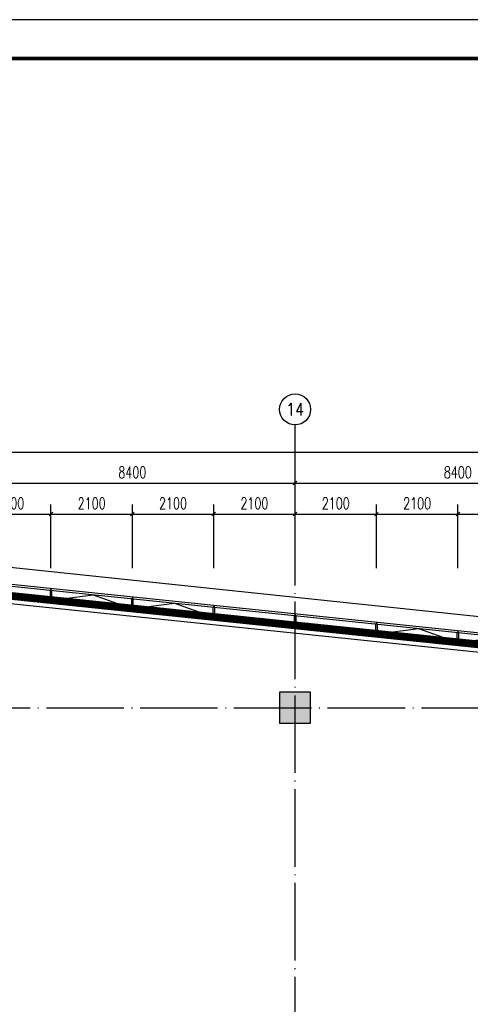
# Model space of a CAD drawing. Extents: x 797781 to 1255204, y 21234 to 1024248.
# Tile 317 of 656: x 965000 to 976630, y 287671 to 313078. Entities that reach past the tile are written whole.
import ezdxf
from ezdxf.enums import TextEntityAlignment as Align

# ---------------------------------------------------------------- set-up
doc = ezdxf.new("R2010")
doc.units = 0
doc.header["$LTSCALE"] = 1000
doc.header["$MEASUREMENT"] = 0
doc.linetypes.add('230303生产综合楼-平面图_t8$0$DOTE', pattern=[2.42, 2, -0.2, 0.02, -0.2])
doc.linetypes.add('__DASH', pattern=[0.35, 0.25, -0.1])
for name, color, linetype in [('230303生产综合楼-平面图_t8$0$3T_WOOD', 21, 'Continuous'), ('230303生产综合楼-平面图_t8$0$AXIS', 3, 'Continuous'), ('230303生产综合楼-平面图_t8$0$AXIS_TEXT', 7, 'Continuous'), ('230303生产综合楼-平面图_t8$0$COLUMN', 40, 'Continuous'), ('230303生产综合楼-平面图_t8$0$CURTWALL', 4, 'Continuous'), ('230303生产综合楼-平面图_t8$0$DOTE', 1, '230303生产综合楼-平面图_t8$0$DOTE'), ('230303生产综合楼-平面图_t8$0$PUB_HATCH', 8, 'Continuous'), ('230303生产综合楼-平面图_t8$0$PUB_TITLE', 4, 'Continuous'), ('230303生产综合楼-平面图_t8$0$看线', 115, 'Continuous'), ('AXIS_TEXT', 7, 'Continuous'), ('PUB_HATCH', 8, 'Continuous')]:
    doc.layers.add(name, color=color, linetype=linetype)
doc.styles.add('230303生产综合楼-平面图_t8$0$_TCH_AXIS', font='COMPLEX', dxfattribs={"bigfont": 'GBCBIG'})
doc.styles.add('230303生产综合楼-平面图_T8$0$_TCH_DIM_T3', font='SIMPLEX', dxfattribs={"width": 0.705882, "bigfont": 'GBCBIG'})
doc.styles.add('COMPLEX', font='COMPLEX')
doc.dimstyles.new('230303生产综合楼-平面图_T8$0$_TCH_ARCH&&100', dxfattribs={"dimtxt": 297.5, "dimasz": 100, "dimexe": 250, "dimexo": 300, "dimgap": 126.25, "dimtad": 1, "dimdec": 0, "dimzin": 0, "dimdsep": 46, "dimtxsty": '230303生产综合楼-平面图_T8$0$_TCH_DIM_T3', "dimblk": '230303生产综合楼-平面图_t8$0$_ArchTick', "dimcen": 0.09, "dimclrt": 7, "dimazin": 2, "dimtfac": 1, "dimtdec": 0, "dimtix": 1, "dimtmove": 2, "dimatfit": 3, "dimfxl": 1, "dimtolj": 1, "dimtzin": 0, "dimarcsym": 0})

# ---------------------------------------------------------------- blocks, each defined once
blk = doc.blocks.new('AQ2')
at = {"color": 6, "linetype": '__DASH', "ltscale": 4, "const_width": 200}
blk.add_lwpolyline([(1032885, 289423), (1032885, 292423), (1100420, 292423), (1119335, 290462)], dxfattribs=at)
blk = doc.blocks.new('230303生产综合楼-平面图_t8$0$2WLGJ')
at = {"layer": '230303生产综合楼-平面图_t8$0$3T_WOOD'}
for points in [[(1093260, 97930), (1093310, 97924), (1093310, 98176), (1093260, 98181)], [(1095360, 97712), (1095410, 97707), (1095410, 97958), (1095360, 97963)], [(1097460, 97494), (1097510, 97489), (1097510, 97740), (1097460, 97745)], [(1099560, 97277), (1099610, 97272), (1099610, 97523), (1099560, 97529)], [(1101660, 97059), (1101710, 97053), (1101710, 97305), (1101660, 97310)], [(1103760, 96841), (1103810, 96836), (1103810, 97087), (1103760, 97092)]]:
    blk.add_lwpolyline(points, close=True, dxfattribs=at)
for points in [[(1093285, 98229), (1093285, 98178)], [(1095385, 98011), (1095385, 97961)], [(1097485, 97793), (1097485, 97743)], [(1099585, 97576), (1099585, 97526)], [(1101685, 97358), (1101685, 97307)], [(1103785, 97140), (1103785, 97090)]]:
    blk.add_lwpolyline(points, dxfattribs=at)
blk = doc.blocks.new('230303生产综合楼-平面图_t8$0$_ArchTick')
at = {"color": 0, "linetype": 'ByBlock', "const_width": 0.3}
blk.add_lwpolyline([(-0.5, -0.5), (0.5, 0.5)], dxfattribs=at)
blk = doc.blocks.new('*D5899')
at = {"layer": '230303生产综合楼-平面图_t8$0$AXIS', "color": 0, "lineweight": -2, "transparency": 16777216}
for p, q in [((963708, 298922), (963708, 300572)), ((965808, 298922), (965808, 300572)), ((963708, 300322), (965808, 300322))]:
    blk.add_line(p, q, dxfattribs=at)
at = {"layer": 'Defpoints', "color": 0, "transparency": 16777216}
for p in [(965808, 300322), (963708, 298622), (965808, 298622)]:
    blk.add_point(p, dxfattribs=at)
at = {"layer": '230303生产综合楼-平面图_t8$0$AXIS', "color": 0, "lineweight": -2, "transparency": 16777216, "xscale": 100, "yscale": 100, "zscale": 100, "rotation": 180}
blk.add_blockref('230303生产综合楼-平面图_t8$0$_ArchTick', (963708, 300322), dxfattribs=at)
at = {"layer": '230303生产综合楼-平面图_t8$0$AXIS', "color": 0, "lineweight": -2, "transparency": 16777216, "xscale": 100, "yscale": 100, "zscale": 100}
blk.add_blockref('230303生产综合楼-平面图_t8$0$_ArchTick', (965808, 300322), dxfattribs=at)
at = {"layer": '230303生产综合楼-平面图_t8$0$AXIS', "color": 7, "transparency": 16777216, "insert": (964758, 300597), "char_height": 297.5, "attachment_point": 5, "style": '230303生产综合楼-平面图_T8$0$_TCH_DIM_T3'}
blk.add_mtext('\\A1;2100', dxfattribs=at)
blk = doc.blocks.new('*D5900')
at = {"layer": '230303生产综合楼-平面图_t8$0$AXIS', "color": 0, "lineweight": -2, "transparency": 16777216}
for p, q in [((965808, 298922), (965808, 300572)), ((967908, 298922), (967908, 300572)), ((965808, 300322), (967908, 300322))]:
    blk.add_line(p, q, dxfattribs=at)
at = {"layer": 'Defpoints', "color": 0, "transparency": 16777216}
for p in [(967908, 300322), (965808, 298622), (967908, 298622)]:
    blk.add_point(p, dxfattribs=at)
at = {"layer": '230303生产综合楼-平面图_t8$0$AXIS', "color": 0, "lineweight": -2, "transparency": 16777216, "xscale": 100, "yscale": 100, "zscale": 100, "rotation": 180}
blk.add_blockref('230303生产综合楼-平面图_t8$0$_ArchTick', (965808, 300322), dxfattribs=at)
at = {"layer": '230303生产综合楼-平面图_t8$0$AXIS', "color": 0, "lineweight": -2, "transparency": 16777216, "xscale": 100, "yscale": 100, "zscale": 100}
blk.add_blockref('230303生产综合楼-平面图_t8$0$_ArchTick', (967908, 300322), dxfattribs=at)
at = {"layer": '230303生产综合楼-平面图_t8$0$AXIS', "color": 7, "transparency": 16777216, "insert": (966858, 300597), "char_height": 297.5, "attachment_point": 5, "style": '230303生产综合楼-平面图_T8$0$_TCH_DIM_T3'}
blk.add_mtext('\\A1;2100', dxfattribs=at)
blk = doc.blocks.new('*D5901')
at = {"layer": '230303生产综合楼-平面图_t8$0$AXIS', "color": 0, "lineweight": -2, "transparency": 16777216}
for p, q in [((967908, 298922), (967908, 300572)), ((970008, 298922), (970008, 300572)), ((967908, 300322), (970008, 300322))]:
    blk.add_line(p, q, dxfattribs=at)
at = {"layer": 'Defpoints', "color": 0, "transparency": 16777216}
for p in [(970008, 300322), (967908, 298622), (970008, 298622)]:
    blk.add_point(p, dxfattribs=at)
at = {"layer": '230303生产综合楼-平面图_t8$0$AXIS', "color": 0, "lineweight": -2, "transparency": 16777216, "xscale": 100, "yscale": 100, "zscale": 100, "rotation": 180}
blk.add_blockref('230303生产综合楼-平面图_t8$0$_ArchTick', (967908, 300322), dxfattribs=at)
at = {"layer": '230303生产综合楼-平面图_t8$0$AXIS', "color": 0, "lineweight": -2, "transparency": 16777216, "xscale": 100, "yscale": 100, "zscale": 100}
blk.add_blockref('230303生产综合楼-平面图_t8$0$_ArchTick', (970008, 300322), dxfattribs=at)
at = {"layer": '230303生产综合楼-平面图_t8$0$AXIS', "color": 7, "transparency": 16777216, "insert": (968958, 300597), "char_height": 297.5, "attachment_point": 5, "style": '230303生产综合楼-平面图_T8$0$_TCH_DIM_T3'}
blk.add_mtext('\\A1;2100', dxfattribs=at)
blk = doc.blocks.new('*D5902')
at = {"layer": '230303生产综合楼-平面图_t8$0$AXIS', "color": 0, "lineweight": -2, "transparency": 16777216}
for p, q in [((970008, 298922), (970008, 300572)), ((972108, 298922), (972108, 300572)), ((970008, 300322), (972108, 300322))]:
    blk.add_line(p, q, dxfattribs=at)
at = {"layer": 'Defpoints', "color": 0, "transparency": 16777216}
for p in [(972108, 300322), (970008, 298622), (972108, 298622)]:
    blk.add_point(p, dxfattribs=at)
at = {"layer": '230303生产综合楼-平面图_t8$0$AXIS', "color": 0, "lineweight": -2, "transparency": 16777216, "xscale": 100, "yscale": 100, "zscale": 100, "rotation": 180}
blk.add_blockref('230303生产综合楼-平面图_t8$0$_ArchTick', (970008, 300322), dxfattribs=at)
at = {"layer": '230303生产综合楼-平面图_t8$0$AXIS', "color": 0, "lineweight": -2, "transparency": 16777216, "xscale": 100, "yscale": 100, "zscale": 100}
blk.add_blockref('230303生产综合楼-平面图_t8$0$_ArchTick', (972108, 300322), dxfattribs=at)
at = {"layer": '230303生产综合楼-平面图_t8$0$AXIS', "color": 7, "transparency": 16777216, "insert": (971058, 300597), "char_height": 297.5, "attachment_point": 5, "style": '230303生产综合楼-平面图_T8$0$_TCH_DIM_T3'}
blk.add_mtext('\\A1;2100', dxfattribs=at)
blk = doc.blocks.new('*D5903')
at = {"layer": '230303生产综合楼-平面图_t8$0$AXIS', "color": 0, "lineweight": -2, "transparency": 16777216}
for p, q in [((972108, 298922), (972108, 300572)), ((974208, 298922), (974208, 300572)), ((972108, 300322), (974208, 300322))]:
    blk.add_line(p, q, dxfattribs=at)
at = {"layer": 'Defpoints', "color": 0, "transparency": 16777216}
for p in [(974208, 300322), (972108, 298622), (974208, 298622)]:
    blk.add_point(p, dxfattribs=at)
at = {"layer": '230303生产综合楼-平面图_t8$0$AXIS', "color": 0, "lineweight": -2, "transparency": 16777216, "xscale": 100, "yscale": 100, "zscale": 100, "rotation": 180}
blk.add_blockref('230303生产综合楼-平面图_t8$0$_ArchTick', (972108, 300322), dxfattribs=at)
at = {"layer": '230303生产综合楼-平面图_t8$0$AXIS', "color": 0, "lineweight": -2, "transparency": 16777216, "xscale": 100, "yscale": 100, "zscale": 100}
blk.add_blockref('230303生产综合楼-平面图_t8$0$_ArchTick', (974208, 300322), dxfattribs=at)
at = {"layer": '230303生产综合楼-平面图_t8$0$AXIS', "color": 7, "transparency": 16777216, "insert": (973158, 300597), "char_height": 297.5, "attachment_point": 5, "style": '230303生产综合楼-平面图_T8$0$_TCH_DIM_T3'}
blk.add_mtext('\\A1;2100', dxfattribs=at)
blk = doc.blocks.new('*D5904')
at = {"layer": '230303生产综合楼-平面图_t8$0$AXIS', "color": 0, "lineweight": -2, "transparency": 16777216}
for p, q in [((974208, 298922), (974208, 300572)), ((976308, 298922), (976308, 300572)), ((974208, 300322), (976308, 300322))]:
    blk.add_line(p, q, dxfattribs=at)
at = {"layer": 'Defpoints', "color": 0, "transparency": 16777216}
for p in [(976308, 300322), (974208, 298622), (976308, 298622)]:
    blk.add_point(p, dxfattribs=at)
at = {"layer": '230303生产综合楼-平面图_t8$0$AXIS', "color": 0, "lineweight": -2, "transparency": 16777216, "xscale": 100, "yscale": 100, "zscale": 100, "rotation": 180}
blk.add_blockref('230303生产综合楼-平面图_t8$0$_ArchTick', (974208, 300322), dxfattribs=at)
at = {"layer": '230303生产综合楼-平面图_t8$0$AXIS', "color": 0, "lineweight": -2, "transparency": 16777216, "xscale": 100, "yscale": 100, "zscale": 100}
blk.add_blockref('230303生产综合楼-平面图_t8$0$_ArchTick', (976308, 300322), dxfattribs=at)
at = {"layer": '230303生产综合楼-平面图_t8$0$AXIS', "color": 7, "transparency": 16777216, "insert": (975258, 300597), "char_height": 297.5, "attachment_point": 5, "style": '230303生产综合楼-平面图_T8$0$_TCH_DIM_T3'}
blk.add_mtext('\\A1;2100', dxfattribs=at)
blk = doc.blocks.new('*D5905')
at = {"layer": '230303生产综合楼-平面图_t8$0$AXIS', "color": 0, "lineweight": -2, "transparency": 16777216}
for p, q in [((976308, 298922), (976308, 300572)), ((978408, 298922), (978408, 300572)), ((976308, 300322), (978408, 300322))]:
    blk.add_line(p, q, dxfattribs=at)
at = {"layer": 'Defpoints', "color": 0, "transparency": 16777216}
for p in [(978408, 300322), (976308, 298622), (978408, 298622)]:
    blk.add_point(p, dxfattribs=at)
at = {"layer": '230303生产综合楼-平面图_t8$0$AXIS', "color": 0, "lineweight": -2, "transparency": 16777216, "xscale": 100, "yscale": 100, "zscale": 100, "rotation": 180}
blk.add_blockref('230303生产综合楼-平面图_t8$0$_ArchTick', (976308, 300322), dxfattribs=at)
at = {"layer": '230303生产综合楼-平面图_t8$0$AXIS', "color": 0, "lineweight": -2, "transparency": 16777216, "xscale": 100, "yscale": 100, "zscale": 100}
blk.add_blockref('230303生产综合楼-平面图_t8$0$_ArchTick', (978408, 300322), dxfattribs=at)
at = {"layer": '230303生产综合楼-平面图_t8$0$AXIS', "color": 7, "transparency": 16777216, "insert": (977358, 300597), "char_height": 297.5, "attachment_point": 5, "style": '230303生产综合楼-平面图_T8$0$_TCH_DIM_T3'}
blk.add_mtext('\\A1;2100', dxfattribs=at)
blk = doc.blocks.new('*D6151')
at = {"layer": '230303生产综合楼-平面图_t8$0$AXIS', "color": 0, "lineweight": -2, "transparency": 16777216}
for p, q in [((963708, 298922), (963708, 301372)), ((972108, 298922), (972108, 301372)), ((963708, 301122), (972108, 301122))]:
    blk.add_line(p, q, dxfattribs=at)
at = {"layer": 'Defpoints', "color": 0, "transparency": 16777216}
for p in [(972108, 301122), (963708, 298622), (972108, 298622)]:
    blk.add_point(p, dxfattribs=at)
at = {"layer": '230303生产综合楼-平面图_t8$0$AXIS', "color": 0, "lineweight": -2, "transparency": 16777216, "xscale": 100, "yscale": 100, "zscale": 100, "rotation": 180}
blk.add_blockref('230303生产综合楼-平面图_t8$0$_ArchTick', (963708, 301122), dxfattribs=at)
at = {"layer": '230303生产综合楼-平面图_t8$0$AXIS', "color": 0, "lineweight": -2, "transparency": 16777216, "xscale": 100, "yscale": 100, "zscale": 100}
blk.add_blockref('230303生产综合楼-平面图_t8$0$_ArchTick', (972108, 301122), dxfattribs=at)
at = {"layer": '230303生产综合楼-平面图_t8$0$AXIS', "color": 7, "transparency": 16777216, "insert": (967908, 301397), "char_height": 297.5, "attachment_point": 5, "style": '230303生产综合楼-平面图_T8$0$_TCH_DIM_T3'}
blk.add_mtext('\\A1;8400', dxfattribs=at)
blk = doc.blocks.new('*D6152')
at = {"layer": '230303生产综合楼-平面图_t8$0$AXIS', "color": 0, "lineweight": -2, "transparency": 16777216}
for p, q in [((972108, 298922), (972108, 301372)), ((980508, 298922), (980508, 301372)), ((972108, 301122), (980508, 301122))]:
    blk.add_line(p, q, dxfattribs=at)
at = {"layer": 'Defpoints', "color": 0, "transparency": 16777216}
for p in [(980508, 301122), (972108, 298622), (980508, 298622)]:
    blk.add_point(p, dxfattribs=at)
at = {"layer": '230303生产综合楼-平面图_t8$0$AXIS', "color": 0, "lineweight": -2, "transparency": 16777216, "xscale": 100, "yscale": 100, "zscale": 100, "rotation": 180}
blk.add_blockref('230303生产综合楼-平面图_t8$0$_ArchTick', (972108, 301122), dxfattribs=at)
at = {"layer": '230303生产综合楼-平面图_t8$0$AXIS', "color": 0, "lineweight": -2, "transparency": 16777216, "xscale": 100, "yscale": 100, "zscale": 100}
blk.add_blockref('230303生产综合楼-平面图_t8$0$_ArchTick', (980508, 301122), dxfattribs=at)
at = {"layer": '230303生产综合楼-平面图_t8$0$AXIS', "color": 7, "transparency": 16777216, "insert": (976308, 301397), "char_height": 297.5, "attachment_point": 5, "style": '230303生产综合楼-平面图_T8$0$_TCH_DIM_T3'}
blk.add_mtext('\\A1;8400', dxfattribs=at)
blk = doc.blocks.new('*D6155')
at = {"layer": '230303生产综合楼-平面图_t8$0$AXIS', "color": 0, "lineweight": -2, "transparency": 16777216}
for p, q in [((895858, 299222), (895858, 302172)), ((989558, 299222), (989558, 302172)), ((895858, 301922), (989558, 301922))]:
    blk.add_line(p, q, dxfattribs=at)
at = {"layer": 'Defpoints', "color": 0, "transparency": 16777216}
for p in [(989558, 301922), (895858, 298922), (989558, 298922)]:
    blk.add_point(p, dxfattribs=at)
at = {"layer": '230303生产综合楼-平面图_t8$0$AXIS', "color": 0, "lineweight": -2, "transparency": 16777216, "xscale": 100, "yscale": 100, "zscale": 100, "rotation": 180}
blk.add_blockref('230303生产综合楼-平面图_t8$0$_ArchTick', (895858, 301922), dxfattribs=at)
at = {"layer": '230303生产综合楼-平面图_t8$0$AXIS', "color": 0, "lineweight": -2, "transparency": 16777216, "xscale": 100, "yscale": 100, "zscale": 100}
blk.add_blockref('230303生产综合楼-平面图_t8$0$_ArchTick', (989558, 301922), dxfattribs=at)
at = {"layer": '230303生产综合楼-平面图_t8$0$AXIS', "color": 7, "transparency": 16777216, "insert": (942708, 302197), "char_height": 297.5, "attachment_point": 5, "style": '230303生产综合楼-平面图_T8$0$_TCH_DIM_T3'}
blk.add_mtext('\\A1;93700', dxfattribs=at)
blk = doc.blocks.new('_AXISO')
blk.add_circle((0, 0), 0.5)
at = {"layer": 'AXIS_TEXT', "style": 'COMPLEX', "width": 1.041667}
blk.add_attdef('A', text='', height=0.56, dxfattribs=at).set_placement((-0.25, -0.28), (0.25, -0.28), align=Align.FIT)
blk = doc.blocks.new('_FZH')
blk.add_lwpolyline([(-0.5, -0.5), (0.5, -0.5), (0.5, 0.5), (-0.5, 0.5)], close=True)
at = {"layer": 'PUB_HATCH'}
blk.add_solid([(-0.5, -0.5), (0.5, -0.5), (-0.5, 0.5), (0.5, 0.5)], dxfattribs=at)

msp = doc.modelspace()

# ---------------------------------------------------------------- linework, layer by layer
at = {"layer": '230303生产综合楼-平面图_t8$0$AXIS'}
msp.add_line((972108, 298621.6), (972108, 302621.6), dxfattribs=at)
at = {"layer": '230303生产综合楼-平面图_t8$0$CURTWALL'}
for points in [[(895858, 298621.6), (963708, 298621.6), (989558, 295941.7), (989558, 268921.6), (921708, 268921.6), (895858, 271601.4)], [(895908, 298571.6), (963705.4, 298571.6), (989508, 295896.6), (989508, 268971.6), (921710.6, 268971.6), (895908, 271646.5)], [(896158, 298321.6), (963692.5, 298321.6), (989258, 295671.2), (989258, 269221.6), (921723.5, 269221.6), (896158, 271872)]]:
    msp.add_lwpolyline(points, close=True, dxfattribs=at)
for points in [[(965833, 298099.6), (966892.6, 298239.6), (967883, 297884.1)], [(967933, 297881.9), (968992.6, 298021.8), (969983, 297666.3)], [(974233, 297228.7), (975292.6, 297368.7), (976283, 297013.1)], [(976333, 297011.1), (977392.6, 297151.1), (978383, 296795.5)]]:
    msp.add_lwpolyline(points, dxfattribs=at)
at = {"layer": '230303生产综合楼-平面图_t8$0$DOTE'}
for p, q in [((972108, 267021.6), (972108, 298621.6)), ((895508, 295321.6), (989908, 295321.6))]:
    msp.add_line(p, q, dxfattribs=at)
at = {"layer": '230303生产综合楼-平面图_t8$0$PUB_HATCH', "color": 8}
msp.add_lwpolyline([(896358, 286950.1), (896358, 298121.6), (963682.2, 298121.6), (989058, 295490.8), (989058, 284821.6)], dxfattribs=at)
at = {"layer": '230303生产综合楼-平面图_t8$0$PUB_TITLE'}
msp.add_lwpolyline([(881593.5, 253678), (1007693.5, 253678), (1007693.5, 313078), (881593.5, 313078)], close=True, dxfattribs=at)
at = {"layer": '230303生产综合楼-平面图_t8$0$PUB_TITLE', "const_width": 100}
msp.add_lwpolyline([(884093.5, 254678), (1006693.5, 254678), (1006693.5, 312078), (884093.5, 312078)], close=True, dxfattribs=at)
at = {"layer": '230303生产综合楼-平面图_t8$0$看线'}
msp.add_lwpolyline([(895458, 299021.6), (964094.7, 299021.6), (989958, 296301.8), (989958, 268521.6), (921321.3, 268521.6), (895458, 271241.3)], close=True, dxfattribs=at)

# ---------------------------------------------------------------- block references
for name, p in [('AQ2', (-136727.2, 5898.4)), ('230303生产综合楼-平面图_t8$0$2WLGJ', (-127477.2, 200175.3))]:
    msp.add_blockref(name, p)
at = {"layer": '230303生产综合楼-平面图_t8$0$AXIS'}
ref = msp.add_blockref('_AXISO', (972108, 303021.6), dxfattribs=dict(at, xscale=800, yscale=800, zscale=800))
ref.add_attrib('A', '14', dxfattribs={"layer": '230303生产综合楼-平面图_t8$0$AXIS_TEXT', "ltscale": 2, "height": 314.07, "style": '230303生产综合楼-平面图_t8$0$_TCH_AXIS'}).set_placement((971876.2, 302864.5), (972339.8, 302864.5), align=Align.FIT)
at = {"layer": '230303生产综合楼-平面图_t8$0$COLUMN', "xscale": 800, "yscale": 800, "zscale": 800, "rotation": 270}
msp.add_blockref('_FZH', (972108, 295321.6), dxfattribs=at)

# ---------------------------------------------------------------- dimensions: what is measured, and where the dimension line sits
at = {"layer": '230303生产综合楼-平面图_t8$0$AXIS'}
for p1, p2, distance, picture, middle in [((895858, 298921.6), (989558, 298921.6), 3000, '*D6155', (942708, 302196.6)), ((963708, 298621.6), (972108, 298621.6), 2500, '*D6151', (967908, 301396.6)), ((972108, 298621.6), (980508, 298621.6), 2500, '*D6152', (976308, 301396.6)), ((963708, 298621.6), (965808.1, 298621.6), 1700, '*D5899', (964758.1, 300596.6)), ((965808.1, 298621.6), (967908, 298621.6), 1700, '*D5900', (966858.1, 300596.6)), ((967908, 298621.6), (970008, 298621.6), 1700, '*D5901', (968958, 300596.6)), ((970008, 298621.6), (972108, 298621.6), 1700, '*D5902', (971058, 300596.6)), ((972108, 298621.6), (974208.1, 298621.6), 1700, '*D5903', (973158.1, 300596.6)), ((974208.1, 298621.6), (976308, 298621.6), 1700, '*D5904', (975258.1, 300596.6)), ((976308, 298621.6), (978408, 298621.6), 1700, '*D5905', (977358, 300596.6))]:
    dim = msp.add_aligned_dim(p1=p1, p2=p2, distance=distance, dimstyle='230303生产综合楼-平面图_T8$0$_TCH_ARCH&&100', dxfattribs=at)
    dim.commit()
    dim.dimension.update_dxf_attribs({"geometry": picture, "text_midpoint": middle})

doc.saveas('drawing.dxf')
